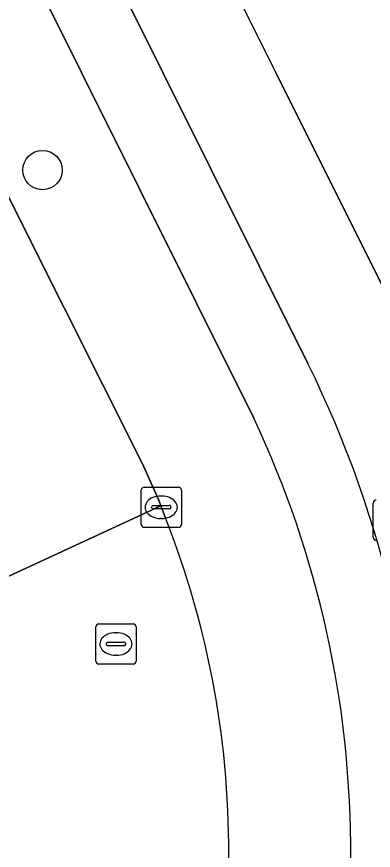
# Model space of a CAD drawing. Extents: x 160455 to 162082, y 388339 to 389736.
# Drawn here: x 161032.93 to 161041.8, y 388730.65 to 388751.39 of the extents above; entities that cross this region are included whole.
import ezdxf

# ---------------------------------------------------------------- set-up
doc = ezdxf.new("R2010")
doc.units = 0
for name, color, linetype in [('IMGEO_Boom', 7, 'Continuous'), ('IMGEO_Fietspad_gesloten', 7, 'Continuous'), ('IMGEO_Kolk', 7, 'Continuous'), ('IMGEO_Rijbaan_lokaal_gesloten', 7, 'Continuous'), ('IMGEO_Rijbaan_lokaal_open', 7, 'Continuous'), ('IMGEO_Rioolput', 7, 'Continuous'), ('IMGEO_Verkeerseiland_open', 7, 'Continuous'), ('IMGEO_Voetpad_open', 7, 'Continuous')]:
    doc.layers.add(name, color=color, linetype=linetype)

msp = doc.modelspace()

# ---------------------------------------------------------------- linework, layer by layer
at = {"layer": 'IMGEO_Boom'}
msp.add_circle((161033.576, 388747.574), 0.489, dxfattribs=at)
at = {"layer": 'IMGEO_Fietspad_gesloten'}
msp.add_lwpolyline([(161040.176, 388742.759), (161036.563, 388750), (161030.427, 388762.298), (161025.995, 388771.182), (161024.41, 388770.383), (161028.835, 388761.48), (161031.304, 388756.511), (161034.547, 388750), (161038.83, 388741.4)], dxfattribs=at)
for centre, radius, start, end in [((161015.726, 388730.683), 27.269, 359.0851, 26.2846), ((161015.889, 388730.615), 25.35, 359.6444, 25.178)]:
    msp.add_arc(centre, radius, start, end, dxfattribs=at)
at = {"layer": 'IMGEO_Kolk'}
for p, q in [((161036.102, 388739.684), (161036.954, 388739.684)), ((161036.027, 388738.758), (161036.027, 388739.61)), ((161037.028, 388739.61), (161037.028, 388738.758)), ((161036.515, 388739.464), (161036.54, 388739.464)), ((161036.286, 388739.178), (161036.286, 388739.19)), ((161036.724, 388739.141), (161036.326, 388739.141)), ((161036.329, 388739.227), (161036.727, 388739.227)), ((161036.77, 388739.19), (161036.77, 388739.178)), ((161036.538, 388738.904), (161036.513, 388738.904)), ((161036.954, 388738.684), (161036.102, 388738.684))]:
    msp.add_line(p, q, dxfattribs=at)
for points in [[(161036.102, 388739.684), (161036.954, 388739.684)], [(161036.027, 388738.758), (161036.027, 388739.61)], [(161037.028, 388739.61), (161037.028, 388738.758)], [(161036.954, 388738.684), (161036.102, 388738.684)]]:
    msp.add_lwpolyline(points, dxfattribs=at)
for centre, radius, start, end in [((161036.104, 388739.608), 0.0765, 91.552, 178.448), ((161036.104, 388739.608), 0.0765, 91.552, 178.448), ((161036.952, 388739.608), 0.0765, 1.552, 88.448), ((161036.952, 388739.608), 0.0765, 1.552, 88.448), ((161036.326, 388739.187), 0.0403, 85.8775, 175.7526), ((161036.323, 388739.177), 0.0366, 178.938, 274.7102), ((161036.727, 388739.184), 0.043, 264.8664, 352.4533), ((161036.731, 388739.189), 0.0386, 1.7309, 96.639), ((161036.104, 388738.76), 0.0765, 181.552, 268.448), ((161036.104, 388738.76), 0.0765, 181.552, 268.448), ((161036.952, 388738.76), 0.0765, 271.552, 358.448), ((161036.952, 388738.76), 0.0765, 271.552, 358.448)]:
    msp.add_arc(centre, radius, start, end, dxfattribs=at)
for centre, major_axis, ratio, start_param, end_param in [((161036.514, 388739.184), (-0.387, 0.002), 0.722429, 4.712389, 7.853982), ((161036.539, 388739.184), (-0.39, 0.002), 0.717154, 1.570796, 4.712389)]:
    msp.add_ellipse(centre, major_axis=major_axis, ratio=ratio, start_param=start_param, end_param=end_param, dxfattribs=at)
at = {"layer": 'IMGEO_Rijbaan_lokaal_gesloten'}
msp.add_lwpolyline([(161022.779, 388752.31), (161023.94, 388750), (161025.246, 388747.403), (161026.106, 388745.686), (161029.988, 388737.834), (161030.599, 388736.482), (161036.519, 388739.215), (161036.458, 388739.377), (161036.051, 388740.284), (161033.14, 388746.079), (161031.186, 388750), (161031.008, 388750.36), (161028.594, 388755.226), (161028.021, 388756.368), (161025.287, 388761.998), (161024.183, 388764.27), (161018.304, 388761.361), (161022.362, 388753.164)], close=True, dxfattribs=at)
at = {"layer": 'IMGEO_Rijbaan_lokaal_open'}
msp.add_lwpolyline([(161036.623, 388738.938), (161036.519, 388739.215), (161030.599, 388736.482)], dxfattribs=at)
msp.add_arc((161015.699, 388730.648), 22.507, 358.9828, 21.6142, dxfattribs=at)
at = {"layer": 'IMGEO_Rioolput'}
for p, q in [((161041.801, 388738.436), (161041.801, 388739.288)), ((161034.901, 388735.356), (161034.901, 388736.208)), ((161034.976, 388736.282), (161035.828, 388736.282)), ((161035.902, 388736.208), (161035.902, 388735.356)), ((161035.389, 388736.062), (161035.414, 388736.062)), ((161035.16, 388735.776), (161035.16, 388735.788)), ((161035.203, 388735.825), (161035.601, 388735.825)), ((161035.644, 388735.788), (161035.644, 388735.776)), ((161035.598, 388735.739), (161035.2, 388735.739)), ((161035.412, 388735.502), (161035.387, 388735.502)), ((161035.828, 388735.282), (161034.976, 388735.282))]:
    msp.add_line(p, q, dxfattribs=at)
for points in [[(161041.801, 388738.436), (161041.801, 388739.288)], [(161034.901, 388735.356), (161034.901, 388736.208)], [(161034.976, 388736.282), (161035.828, 388736.282)], [(161035.902, 388736.208), (161035.902, 388735.356)], [(161035.828, 388735.282), (161034.976, 388735.282)]]:
    msp.add_lwpolyline(points, dxfattribs=at)
for centre, radius, start, end in [((161041.878, 388739.286), 0.0765, 91.552, 178.448), ((161041.878, 388739.286), 0.0765, 91.552, 178.448), ((161041.878, 388738.438), 0.0765, 181.552, 268.448), ((161041.878, 388738.438), 0.0765, 181.552, 268.448), ((161034.978, 388736.206), 0.0765, 91.552, 178.448), ((161034.978, 388736.206), 0.0765, 91.552, 178.448), ((161035.826, 388736.206), 0.0765, 1.552, 88.448), ((161035.826, 388736.206), 0.0765, 1.552, 88.448), ((161035.2, 388735.785), 0.0403, 85.8775, 175.7526), ((161035.197, 388735.775), 0.0366, 178.938, 274.7102), ((161035.601, 388735.782), 0.043, 264.8664, 352.4533), ((161035.605, 388735.787), 0.0386, 1.7309, 96.639), ((161034.978, 388735.358), 0.0765, 181.552, 268.448), ((161034.978, 388735.358), 0.0765, 181.552, 268.448), ((161035.826, 388735.358), 0.0765, 271.552, 358.448), ((161035.826, 388735.358), 0.0765, 271.552, 358.448)]:
    msp.add_arc(centre, radius, start, end, dxfattribs=at)
for centre, major_axis, ratio, start_param, end_param in [((161035.388, 388735.782), (-0.387, 0.002), 0.722429, 4.712389, 7.853982), ((161035.413, 388735.782), (-0.39, 0.002), 0.717154, 1.570796, 4.712389)]:
    msp.add_ellipse(centre, major_axis=major_axis, ratio=ratio, start_param=start_param, end_param=end_param, dxfattribs=at)
at = {"layer": 'IMGEO_Verkeerseiland_open'}
for points in [[(161022.625, 388772.791), (161020.948, 388771.974), (161025.701, 388762.199), (161025.287, 388761.998), (161028.021, 388756.368), (161028.594, 388755.226), (161029.042, 388755.448), (161031.454, 388750.581), (161031.008, 388750.36), (161031.186, 388750), (161033.14, 388746.079), (161036.051, 388740.284), (161036.458, 388739.377), (161036.519, 388739.215), (161036.623, 388738.938)], [(161038.83, 388741.4), (161034.547, 388750), (161031.304, 388756.511), (161028.835, 388761.48), (161024.41, 388770.383), (161023.771, 388771.668), (161023.304, 388772.58)]]:
    msp.add_lwpolyline(points, dxfattribs=at)
for centre, radius, start, end in [((161015.889, 388730.615), 25.35, 359.6444, 25.178), ((161015.699, 388730.648), 22.507, 358.9828, 21.6142)]:
    msp.add_arc(centre, radius, start, end, dxfattribs=at)
at = {"layer": 'IMGEO_Voetpad_open'}
for points in [[(161025.995, 388771.182), (161030.427, 388762.298), (161036.563, 388750), (161040.176, 388742.759)], [(161042.533, 388743.672), (161039.38, 388750), (161038.448, 388751.869), (161033.573, 388761.652)], [(161044.687, 388737.738), (161053.973, 388742.289), (161050.198, 388750), (161047.138, 388756.252), (161038.448, 388751.869), (161039.38, 388750), (161042.533, 388743.672)]]:
    msp.add_lwpolyline(points, dxfattribs=at)
msp.add_arc((161015.726, 388730.683), 27.269, 359.0851, 26.2846, dxfattribs=at)

doc.saveas('drawing.dxf')
